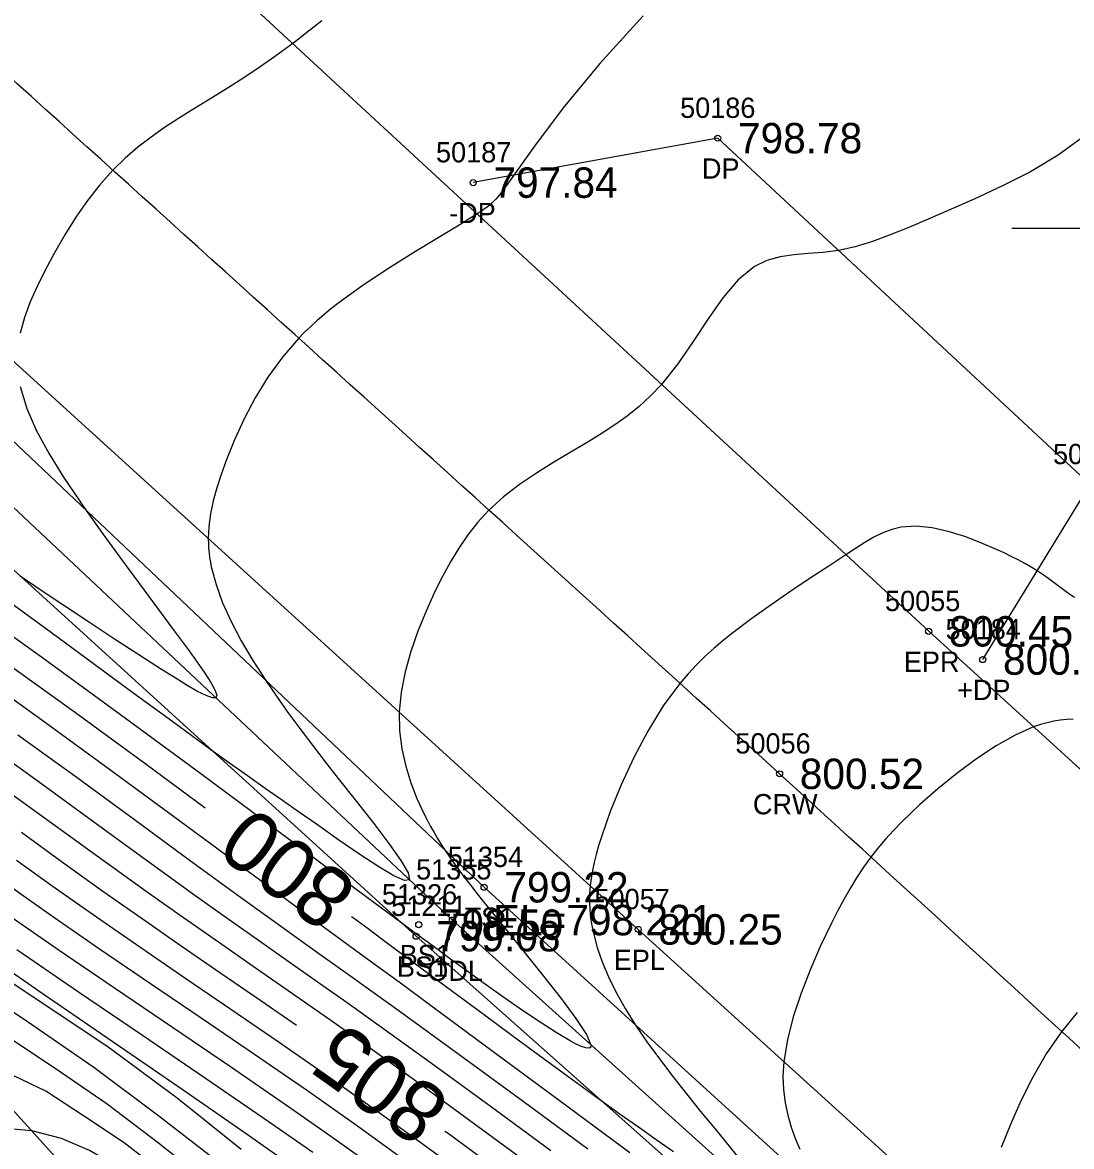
# Model space of a CAD drawing. Extents: x 1378535 to 1380697, y 997729 to 1000024.
# Drawn here: x 1380052.2 to 1380104, y 998571.7 to 998627.2 of the extents above; entities that cross this region are included whole.
import ezdxf

# ---------------------------------------------------------------- set-up
doc = ezdxf.new("R2010")
doc.units = 0
for name, color, linetype in [('RD_DTM_BkLn1', 7, 'Continuous'), ('RD_DTM_BkLn2', 7, 'Continuous'), ('RD_DTM_BkLn_txCode', 7, 'Continuous'), ('RD_DTM_Major1', 7, 'Continuous'), ('RD_DTM_Major1_Lbl', 7, 'Continuous'), ('RD_DTM_Minor1', 7, 'Continuous'), ('RD_EX_Driveway', 7, 'Continuous'), ('RD_EX_Driveway_txCode', 7, 'Continuous'), ('RD_EX_H2O', 7, 'Continuous'), ('RD_EX_H2O_txCode', 7, 'Continuous'), ('RD_EX_Misc', 7, 'Continuous'), ('RD_EX_Road', 7, 'Continuous'), ('RD_EX_Road_txCode', 7, 'Continuous'), ('RD_EX_TX_Driveway_ELEV', 7, 'Continuous'), ('RD_EX_TX_H2O_ELEV', 7, 'Continuous'), ('RD_EX_TX_Misc_ELEV', 7, 'Continuous'), ('RD_EX_TX_Road_ELEV', 7, 'Continuous'), ('RD_HC_Survey_ELEV', 7, 'Continuous'), ('RD_HC_Survey_txCode', 7, 'Continuous'), ('RD_SMD_Locator', 7, 'Continuous')]:
    doc.layers.add(name, color=color, linetype=linetype)

msp = doc.modelspace()

# ---------------------------------------------------------------- linework, layer by layer
at = {"layer": 'RD_DTM_BkLn1'}
msp.add_spline([(1380175.67, 998511.711), (1380133.166, 998550.295), (1380089.617, 998590.124), (1380045.831, 998629.741), (1380004.729, 998667.113)], degree=3, dxfattribs=at)
at = {"layer": 'RD_DTM_BkLn2'}
for points in [[(1379737.292, 998874.883), (1379752.749, 998868.877), (1379772.794, 998857.625), (1379802.995, 998831.849), (1379848.378, 998790.114), (1379894.268, 998747.881), (1379937.731, 998707.347), (1379986.156, 998664.45), (1380033.629, 998623.704), (1380075.028, 998584.523), (1380116.989, 998546.354), (1380162.137, 998505.398), (1380208.594, 998461.82), (1380262.411, 998411.759)], [(1380321.815, 998326.615), (1380322.659, 998329.174), (1380322.261, 998332.77), (1380321.137, 998334.343), (1380320.107, 998334.637), (1380319.184, 998334.516), (1380315.041, 998338.979), (1380309.473, 998346.954), (1380304.757, 998357.874), (1380262.267, 998407.427), (1380207.067, 998458.846), (1380160.069, 998502.831), (1380114.551, 998544.043), (1380071.667, 998582.108), (1380029.128, 998620.782), (1379985.006, 998662.48), (1379936.375, 998704.347), (1379893.878, 998744.802), (1379846.871, 998787.948), (1379800.334, 998830.073), (1379753.878, 998865.5), (1379725.58, 998874.504)], [(1380252.918, 998398.067), (1380204.142, 998434.59), (1380151.218, 998475.61), (1380095.777, 998523.128), (1380059.674, 998564.774), (1380017.136, 998611.833), (1379979.819, 998653.892), (1379930.027, 998698.097), (1379888.044, 998739.788), (1379855.325, 998772.813)]]:
    msp.add_lwpolyline(points, dxfattribs=at)
at = {"layer": 'RD_DTM_Major1'}
for points in [[(1380104.18, 998598.822), (1380103.958, 998598.971), (1380103.702, 998599.155), (1380103.446, 998599.347), (1380103.186, 998599.544), (1380102.917, 998599.744), (1380102.637, 998599.944), (1380102.339, 998600.143), (1380102.044, 998600.325), (1380101.731, 998600.503), (1380101.403, 998600.679), (1380101.06, 998600.853), (1380100.703, 998601.025), (1380100.333, 998601.195), (1380099.563, 998601.529), (1380098.763, 998601.835), (1380097.952, 998602.088), (1380097.146, 998602.265), (1380096.363, 998602.341), (1380095.619, 998602.29), (1380095.161, 998602.181), (1380094.717, 998602.014), (1380094.278, 998601.799), (1380093.834, 998601.542), (1380093.376, 998601.251), (1380092.894, 998600.933), (1380092.044, 998600.374), (1380091.13, 998599.773), (1380090.175, 998599.135), (1380089.204, 998598.469), (1380088.241, 998597.782), (1380087.311, 998597.081), (1380086.841, 998596.708), (1380086.386, 998596.325), (1380085.945, 998595.928), (1380085.515, 998595.51), (1380085.097, 998595.063), (1380084.689, 998594.582), (1380083.878, 998593.472), (1380083.116, 998592.235), (1380082.417, 998590.922), (1380081.793, 998589.581), (1380081.256, 998588.261), (1380080.819, 998587.01), (1380080.685, 998586.572), (1380080.567, 998586.148), (1380080.465, 998585.74), (1380080.382, 998585.345), (1380080.316, 998584.964), (1380080.27, 998584.594), (1380080.24, 998584.187), (1380080.234, 998583.791), (1380080.251, 998583.403), (1380080.29, 998583.02), (1380080.35, 998582.638), (1380080.429, 998582.253), (1380080.616, 998581.555), (1380080.864, 998580.837), (1380081.175, 998580.097), (1380081.55, 998579.333), (1380081.992, 998578.542), (1380082.504, 998577.723), (1380083.067, 998576.897), (1380083.684, 998576.049), (1380084.342, 998575.189), (1380085.025, 998574.324), (1380085.72, 998573.462), (1380086.414, 998572.611), (1380087.126, 998571.738), (1380087.783, 998570.92)], [(1380061.26, 998588.426), (1380058.342, 998590.579), (1380054.855, 998593.126), (1380051.41, 998595.607)], [(1380065.76, 998577.697), (1380064.006, 998578.911), (1380062.027, 998580.273), (1380060.074, 998581.617), (1380058.136, 998582.961), (1380056.203, 998584.32), (1380054.214, 998585.744), (1380052.182, 998587.219)], [(1380084.384, 998571.471), (1380083.526, 998572.062), (1380082.647, 998572.677), (1380081.754, 998573.309), (1380080.852, 998573.955), (1380079.402, 998575.003), (1380077.94, 998576.07), (1380076.467, 998577.154), (1380074.98, 998578.253), (1380073.48, 998579.364), (1380071.967, 998580.486), (1380071.317, 998580.967), (1380070.659, 998581.454), (1380069.987, 998581.952), (1380069.296, 998582.464), (1380068.58, 998582.994), (1380068.487, 998583.063)], [(1380065.51, 998570.782), (1380063.441, 998572.239), (1380060.164, 998574.512), (1380056.715, 998576.881), (1380053.256, 998579.252), (1380049.95, 998581.533)], [(1380085.116, 998548.557), (1380084.08, 998549.331), (1380082.391, 998550.598), (1380080.644, 998551.914), (1380078.027, 998553.899), (1380075.325, 998555.969), (1380072.616, 998558.067), (1380069.98, 998560.138), (1380067.494, 998562.126), (1380065.238, 998563.975), (1380064.391, 998564.685), (1380063.586, 998565.367), (1380062.814, 998566.026), (1380061.333, 998567.296), (1380060.604, 998567.917), (1380059.389, 998568.93), (1380058.149, 998569.896), (1380056.872, 998570.754), (1380055.544, 998571.529), (1380054.155, 998572.116), (1380052.692, 998572.498), (1380051.017, 998572.651)], [(1380075.854, 998570.451), (1380073.249, 998572.362), (1380073.091, 998572.476)]]:
    msp.add_lwpolyline(points, dxfattribs=at)
at = {"layer": 'RD_DTM_Minor1'}
for points in [[(1380082.879, 998627.528), (1380080.74, 998625.187), (1380078.938, 998622.991), (1380077.51, 998621.098), (1380076.49, 998619.667), (1380076.218, 998619.279), (1380075.992, 998618.963), (1380075.794, 998618.703), (1380075.608, 998618.485), (1380075.416, 998618.294), (1380075.203, 998618.115), (1380075.129, 998618.059), (1380075.051, 998618.002), (1380074.968, 998617.944), (1380074.88, 998617.884), (1380074.786, 998617.822), (1380074.685, 998617.756), (1380073.874, 998617.256), (1380072.834, 998616.633), (1380071.637, 998615.908), (1380070.352, 998615.102), (1380069.05, 998614.236), (1380067.802, 998613.331), (1380067.451, 998613.056), (1380067.111, 998612.779), (1380066.782, 998612.498), (1380066.464, 998612.21), (1380066.157, 998611.917), (1380065.861, 998611.615), (1380065.065, 998610.691), (1380064.355, 998609.708), (1380063.727, 998608.687), (1380063.176, 998607.646), (1380062.697, 998606.606), (1380062.284, 998605.587), (1380062.036, 998604.905), (1380061.822, 998604.24), (1380061.648, 998603.592), (1380061.517, 998602.958), (1380061.435, 998602.338), (1380061.407, 998601.73), (1380061.411, 998601.498), (1380061.424, 998601.267), (1380061.445, 998601.036), (1380061.474, 998600.805), (1380061.512, 998600.573), (1380061.557, 998600.34), (1380061.789, 998599.466), (1380062.117, 998598.567), (1380062.535, 998597.642), (1380063.033, 998596.694), (1380063.605, 998595.723), (1380064.242, 998594.731), (1380064.776, 998593.949), (1380065.341, 998593.156), (1380065.932, 998592.352), (1380066.547, 998591.54), (1380067.18, 998590.719), (1380067.828, 998589.891), (1380068.723, 998588.756), (1380069.577, 998587.665), (1380070.328, 998586.677), (1380070.916, 998585.847), (1380071.277, 998585.233), (1380071.351, 998584.891), (1380071.105, 998584.858), (1380070.578, 998585.089), (1380069.825, 998585.534), (1380068.899, 998586.14), (1380067.855, 998586.856), (1380066.747, 998587.631), (1380065.917, 998588.213), (1380065.076, 998588.802), (1380064.223, 998589.404), (1380063.352, 998590.02), (1380062.459, 998590.655), (1380061.541, 998591.314), (1380059.655, 998592.682), (1380057.689, 998594.121), (1380055.678, 998595.598), (1380053.658, 998597.082), (1380051.664, 998598.538)], [(1380067.008, 998627.295), (1380066.638, 998626.993), (1380066.278, 998626.706), (1380065.926, 998626.431), (1380065.581, 998626.168), (1380064.673, 998625.504), (1380063.806, 998624.907), (1380062.975, 998624.361), (1380062.174, 998623.856), (1380061.4, 998623.379), (1380060.646, 998622.916), (1380059.941, 998622.475), (1380059.253, 998622.025), (1380058.582, 998621.555), (1380057.93, 998621.054), (1380057.299, 998620.51), (1380056.69, 998619.914), (1380056.054, 998619.198), (1380055.448, 998618.419), (1380054.872, 998617.591), (1380054.327, 998616.728), (1380053.815, 998615.844), (1380053.337, 998614.951), (1380052.955, 998614.182), (1380052.614, 998613.414), (1380052.33, 998612.644), (1380052.119, 998611.87)], [(1380104.711, 998621.622), (1380103.374, 998620.661), (1380102.003, 998619.843), (1380100.624, 998619.137), (1380099.261, 998618.511), (1380097.94, 998617.933), (1380096.952, 998617.501), (1380096.002, 998617.092), (1380095.087, 998616.72), (1380094.205, 998616.398), (1380093.353, 998616.139), (1380092.529, 998615.956), (1380091.769, 998615.856), (1380091.033, 998615.797), (1380090.325, 998615.738), (1380089.644, 998615.639), (1380088.995, 998615.459), (1380088.377, 998615.158), (1380087.577, 998614.5), (1380086.821, 998613.614), (1380086.086, 998612.577), (1380085.35, 998611.467), (1380084.592, 998610.364), (1380083.79, 998609.345), (1380083.249, 998608.773), (1380082.683, 998608.256), (1380082.094, 998607.783), (1380081.483, 998607.345), (1380080.851, 998606.931), (1380080.201, 998606.53), (1380078.471, 998605.501), (1380077.608, 998604.965), (1380076.771, 998604.397), (1380075.979, 998603.787), (1380075.248, 998603.123), (1380074.715, 998602.543), (1380074.228, 998601.924), (1380073.78, 998601.268), (1380073.364, 998600.58), (1380072.974, 998599.862), (1380072.603, 998599.117), (1380072.162, 998598.156), (1380071.758, 998597.168), (1380071.407, 998596.165), (1380071.125, 998595.156), (1380070.93, 998594.152), (1380070.838, 998593.162), (1380070.856, 998592.248), (1380070.966, 998591.36), (1380071.155, 998590.504), (1380071.408, 998589.683), (1380071.711, 998588.902), (1380072.049, 998588.166), (1380072.213, 998587.844), (1380072.382, 998587.531), (1380072.555, 998587.225), (1380072.733, 998586.926), (1380072.916, 998586.633), (1380073.105, 998586.343), (1380073.254, 998586.121), (1380073.408, 998585.898), (1380073.566, 998585.675), (1380073.729, 998585.45), (1380073.899, 998585.222), (1380074.074, 998584.989), (1380074.371, 998584.604), (1380074.686, 998584.202), (1380075.02, 998583.784), (1380075.373, 998583.346), (1380076.134, 998582.409), (1380077.043, 998581.29), (1380077.968, 998580.137), (1380078.832, 998579.03), (1380079.56, 998578.044), (1380080.077, 998577.259), (1380080.306, 998576.752), (1380080.295, 998576.627), (1380080.208, 998576.576), (1380080.055, 998576.591), (1380079.842, 998576.663), (1380079.578, 998576.785), (1380079.271, 998576.948), (1380078.585, 998577.353), (1380077.794, 998577.858), (1380076.924, 998578.444), (1380075.997, 998579.088), (1380075.039, 998579.768), (1380074.074, 998580.465), (1380073.779, 998580.679), (1380073.483, 998580.894), (1380073.186, 998581.111), (1380072.884, 998581.333), (1380072.575, 998581.559), (1380072.258, 998581.792), (1380072.056, 998581.941), (1380071.85, 998582.093), (1380071.638, 998582.249), (1380071.419, 998582.411), (1380070.961, 998582.75), (1380068.205, 998584.796), (1380064.821, 998587.312), (1380061.035, 998590.117), (1380057.078, 998593.031), (1380053.176, 998595.874), (1380049.558, 998598.465)], [(1380052.121, 998609.238), (1380052.448, 998608.156), (1380052.931, 998607.05), (1380053.543, 998605.919), (1380054.261, 998604.761), (1380055.059, 998603.577), (1380055.112, 998603.501), (1380055.165, 998603.425), (1380055.218, 998603.349), (1380055.271, 998603.273), (1380055.325, 998603.196), (1380055.379, 998603.12), (1380056.238, 998601.913), (1380057.121, 998600.698), (1380058.005, 998599.499), (1380059.673, 998597.251), (1380060.408, 998596.253), (1380060.851, 998595.642), (1380061.232, 998595.098), (1380061.533, 998594.636), (1380061.737, 998594.27), (1380061.828, 998594.012), (1380061.787, 998593.876), (1380061.608, 998593.871), (1380061.302, 998593.981), (1380060.883, 998594.192), (1380060.366, 998594.487), (1380059.766, 998594.853), (1380059.096, 998595.274), (1380057.972, 998595.993), (1380056.769, 998596.774), (1380055.535, 998597.584), (1380054.317, 998598.393), (1380053.163, 998599.168), (1380052.121, 998599.878)], [(1380082.221, 998571.412), (1380078.802, 998573.947), (1380075.415, 998576.458), (1380072.251, 998578.793), (1380071.011, 998579.703), (1380069.826, 998580.57), (1380068.678, 998581.408), (1380066.412, 998583.064), (1380065.255, 998583.912), (1380062.431, 998585.991), (1380059.441, 998588.197), (1380056.341, 998590.474), (1380053.189, 998592.766), (1380050.04, 998595.018)], [(1380104.114, 998592.821), (1380103.799, 998592.801), (1380103.482, 998592.767), (1380103.162, 998592.716), (1380102.836, 998592.645), (1380102.503, 998592.554), (1380102.161, 998592.438), (1380101.259, 998592.039), (1380100.312, 998591.504), (1380099.342, 998590.863), (1380098.374, 998590.144), (1380097.43, 998589.377), (1380096.536, 998588.591), (1380096.082, 998588.169), (1380095.65, 998587.747), (1380095.237, 998587.323), (1380094.845, 998586.893), (1380094.472, 998586.455), (1380094.119, 998586.006), (1380093.761, 998585.51), (1380093.422, 998584.997), (1380093.097, 998584.465), (1380092.784, 998583.914), (1380092.477, 998583.341), (1380092.175, 998582.746), (1380091.645, 998581.637), (1380091.14, 998580.48), (1380090.682, 998579.303), (1380090.296, 998578.133), (1380090.003, 998576.996), (1380089.829, 998575.922), (1380089.787, 998575.208), (1380089.809, 998574.532), (1380089.89, 998573.889), (1380090.021, 998573.272), (1380090.196, 998572.675), (1380090.408, 998572.091), (1380090.612, 998571.602)], [(1380080.153, 998571.593), (1380076.96, 998573.948), (1380073.854, 998576.222), (1380070.952, 998578.326), (1380069.554, 998579.33), (1380068.217, 998580.284), (1380066.918, 998581.21), (1380065.631, 998582.128), (1380064.331, 998583.059), (1380062.991, 998584.024), (1380060.458, 998585.869), (1380057.758, 998587.848), (1380054.926, 998589.919), (1380051.999, 998592.039)], [(1380078.331, 998571.513), (1380075.397, 998573.672), (1380072.547, 998575.748), (1380069.847, 998577.689), (1380068.261, 998578.815), (1380066.735, 998579.89), (1380065.245, 998580.936), (1380063.765, 998581.975), (1380062.271, 998583.031), (1380060.737, 998584.124), (1380058.404, 998585.811), (1380055.943, 998587.603), (1380053.364, 998589.478), (1380050.676, 998591.414)], [(1380077.077, 998570.987), (1380074.312, 998573.02), (1380071.586, 998575.002), (1380068.952, 998576.89), (1380067.124, 998578.18), (1380065.354, 998579.417), (1380063.621, 998580.62), (1380061.906, 998581.812), (1380060.189, 998583.012), (1380058.449, 998584.24), (1380056.283, 998585.792), (1380051.704, 998589.099)], [(1380074.59, 998569.944), (1380072.143, 998571.733), (1380069.664, 998573.52), (1380067.175, 998575.283), (1380064.861, 998576.891), (1380062.568, 998578.465), (1380060.302, 998580.011), (1380058.072, 998581.536), (1380055.885, 998583.045), (1380053.748, 998584.545), (1380051.941, 998585.843)], [(1380071.005, 998571.123), (1380068.655, 998572.808), (1380066.252, 998574.501), (1380063.69, 998576.27), (1380061.112, 998578.027), (1380058.552, 998579.765), (1380056.043, 998581.474), (1380053.619, 998583.147), (1380051.315, 998584.775)], [(1380069.841, 998570.527), (1380067.623, 998572.11), (1380065.317, 998573.726), (1380062.51, 998575.654), (1380059.642, 998577.601), (1380056.781, 998579.537), (1380053.997, 998581.436), (1380051.358, 998583.268)], [(1380063.036, 998571.588), (1380059.879, 998574.106), (1380056.392, 998576.673), (1380052.609, 998579.202), (1380048.831, 998581.726)], [(1380066.566, 998571.43), (1380064.368, 998572.965), (1380061.318, 998575.057), (1380058.155, 998577.203), (1380054.993, 998579.349), (1380051.948, 998581.439)], [(1380061.947, 998570.92), (1380058.967, 998573.224), (1380055.755, 998575.635), (1380052.482, 998577.887), (1380049.146, 998580.115)], [(1380104.307, 998578.347), (1380103.538, 998577.389), (1380102.79, 998576.298), (1380102.123, 998575.156), (1380101.532, 998573.99), (1380101.014, 998572.822), (1380100.566, 998571.677)], [(1380061.343, 998570.004), (1380058.953, 998571.887), (1380056.414, 998573.818), (1380053.839, 998575.579), (1380051.197, 998577.331)], [(1380059.111, 998570.462), (1380057.247, 998571.904), (1380055.351, 998573.17), (1380053.383, 998574.454), (1380051.431, 998575.404)]]:
    msp.add_lwpolyline(points, dxfattribs=at)
at = {"layer": 'RD_EX_Driveway'}
msp.add_lwpolyline([(1380099.651, 998595.763), (1380104.956, 998604.407), (1380086.565, 998621.498), (1380074.488, 998619.303)], dxfattribs=at)
at = {"layer": 'RD_EX_H2O'}
msp.add_lwpolyline([(1379736.894, 998874.065), (1379751.828, 998867.642), (1379771.891, 998856.367), (1379801.405, 998830.336), (1379847.091, 998789.131), (1379893.404, 998746.574), (1379936.347, 998705.935), (1379983.745, 998664.271), (1380032.204, 998621.669), (1380073.465, 998582.905), (1380116.04, 998544.611), (1380160.954, 998503.902), (1380207.715, 998459.994), (1380261.249, 998409.341)], dxfattribs=at)
at = {"layer": 'RD_EX_Misc'}
msp.add_line((1380101.084, 998617.059), (1380111.084, 998617.059), dxfattribs=at)
at = {"layer": 'RD_EX_Road'}
for points in [[(1380183.367, 998518.832), (1380181.006, 998520.688), (1380139.832, 998558.119), (1380096.982, 998597.156), (1380053.244, 998637.566), (1380012.004, 998674.178)], [(1380168.713, 998504.787), (1380167.562, 998505.596), (1380126.413, 998542.746), (1380082.637, 998582.444), (1380039.11, 998621.984), (1379997.779, 998659.767)]]:
    msp.add_lwpolyline(points, dxfattribs=at)
at = {"layer": 'RD_SMD_Locator'}
for centre in [(1380086.565, 998621.498), (1380074.488, 998619.303), (1380096.982, 998597.156), (1380099.651, 998595.763), (1380089.617, 998590.124), (1380075.028, 998584.523), (1380073.465, 998582.905), (1380071.802, 998582.677), (1380082.637, 998582.444), (1380071.667, 998582.108)]:
    msp.add_circle(centre, 0.15, dxfattribs=at)

# ---------------------------------------------------------------- texts
at = {"layer": 'RD_DTM_BkLn_txCode'}
for s, p in [('51354', (1380073.233, 998585.523)), ('51326', (1380069.983, 998583.677)), ('51211', (1380070.439, 998583.108)), ('TS1', (1380074.067, 998582.523)), ('BS1', (1380070.857, 998580.677)), ('BS1', (1380070.722, 998580.108))]:
    msp.add_text(s, height=1, dxfattribs=at).set_placement(p)
at = {"layer": 'RD_DTM_Major1_Lbl'}
for s, rotation, p in [('800', 143.4231, (1380068.899, 998584.628)), ('805', 144.5419, (1380073.484, 998574.067))]:
    msp.add_text(s, height=3, rotation=rotation, dxfattribs=at).set_placement(p)
at = {"layer": 'RD_EX_Driveway_txCode'}
for s, p in [('50186', (1380084.707, 998622.498)), ('50187', (1380072.653, 998620.303)), ('DP', (1380085.785, 998619.498)), ('-DP', (1380073.299, 998617.303)), ('50185', (1380103.121, 998605.407)), ('50184', (1380097.816, 998596.763)), ('+DP', (1380098.383, 998593.763))]:
    msp.add_text(s, height=1, dxfattribs=at).set_placement(p)
at = {"layer": 'RD_EX_H2O_txCode'}
for s, p in [('51355', (1380071.67, 998584.905)), ('ODL', (1380072.221, 998579.905))]:
    msp.add_text(s, height=1, dxfattribs=at).set_placement(p)
at = {"layer": 'RD_EX_Road_txCode'}
for s, p in [('50055', (1380094.825, 998598.156)), ('EPR', (1380095.754, 998595.156)), ('50057', (1380080.48, 998583.444)), ('EPL', (1380081.432, 998580.444))]:
    msp.add_text(s, height=1, dxfattribs=at).set_placement(p)
at = {"layer": 'RD_EX_TX_Driveway_ELEV'}
for s, p in [('798.78', (1380087.565, 998620.748)), ('797.84', (1380075.488, 998618.553)), ('800.57', (1380100.651, 998595.013))]:
    msp.add_text(s, height=1.5, dxfattribs=at).set_placement(p)
at = {"layer": 'RD_EX_TX_H2O_ELEV'}
msp.add_text('EL=798.221', height=1.5, dxfattribs=at).set_placement((1380075.465, 998582.155))
at = {"layer": 'RD_EX_TX_Misc_ELEV'}
for s, p in [('799.22', (1380076.028, 998583.773)), ('798.50', (1380072.802, 998581.927)), ('799.08', (1380072.667, 998581.358))]:
    msp.add_text(s, height=1.5, dxfattribs=at).set_placement(p)
at = {"layer": 'RD_EX_TX_Road_ELEV'}
for s, p in [('800.45', (1380097.982, 998596.406)), ('800.25', (1380083.637, 998581.694))]:
    msp.add_text(s, height=1.5, dxfattribs=at).set_placement(p)
at = {"layer": 'RD_HC_Survey_ELEV'}
msp.add_text('800.52', height=1.5, dxfattribs=at).set_placement((1380090.617, 998589.374))
at = {"layer": 'RD_HC_Survey_txCode'}
for s, p in [('50056', (1380087.436, 998591.124)), ('CRW', (1380088.302, 998588.124))]:
    msp.add_text(s, height=1, dxfattribs=at).set_placement(p)

doc.saveas('drawing.dxf')
